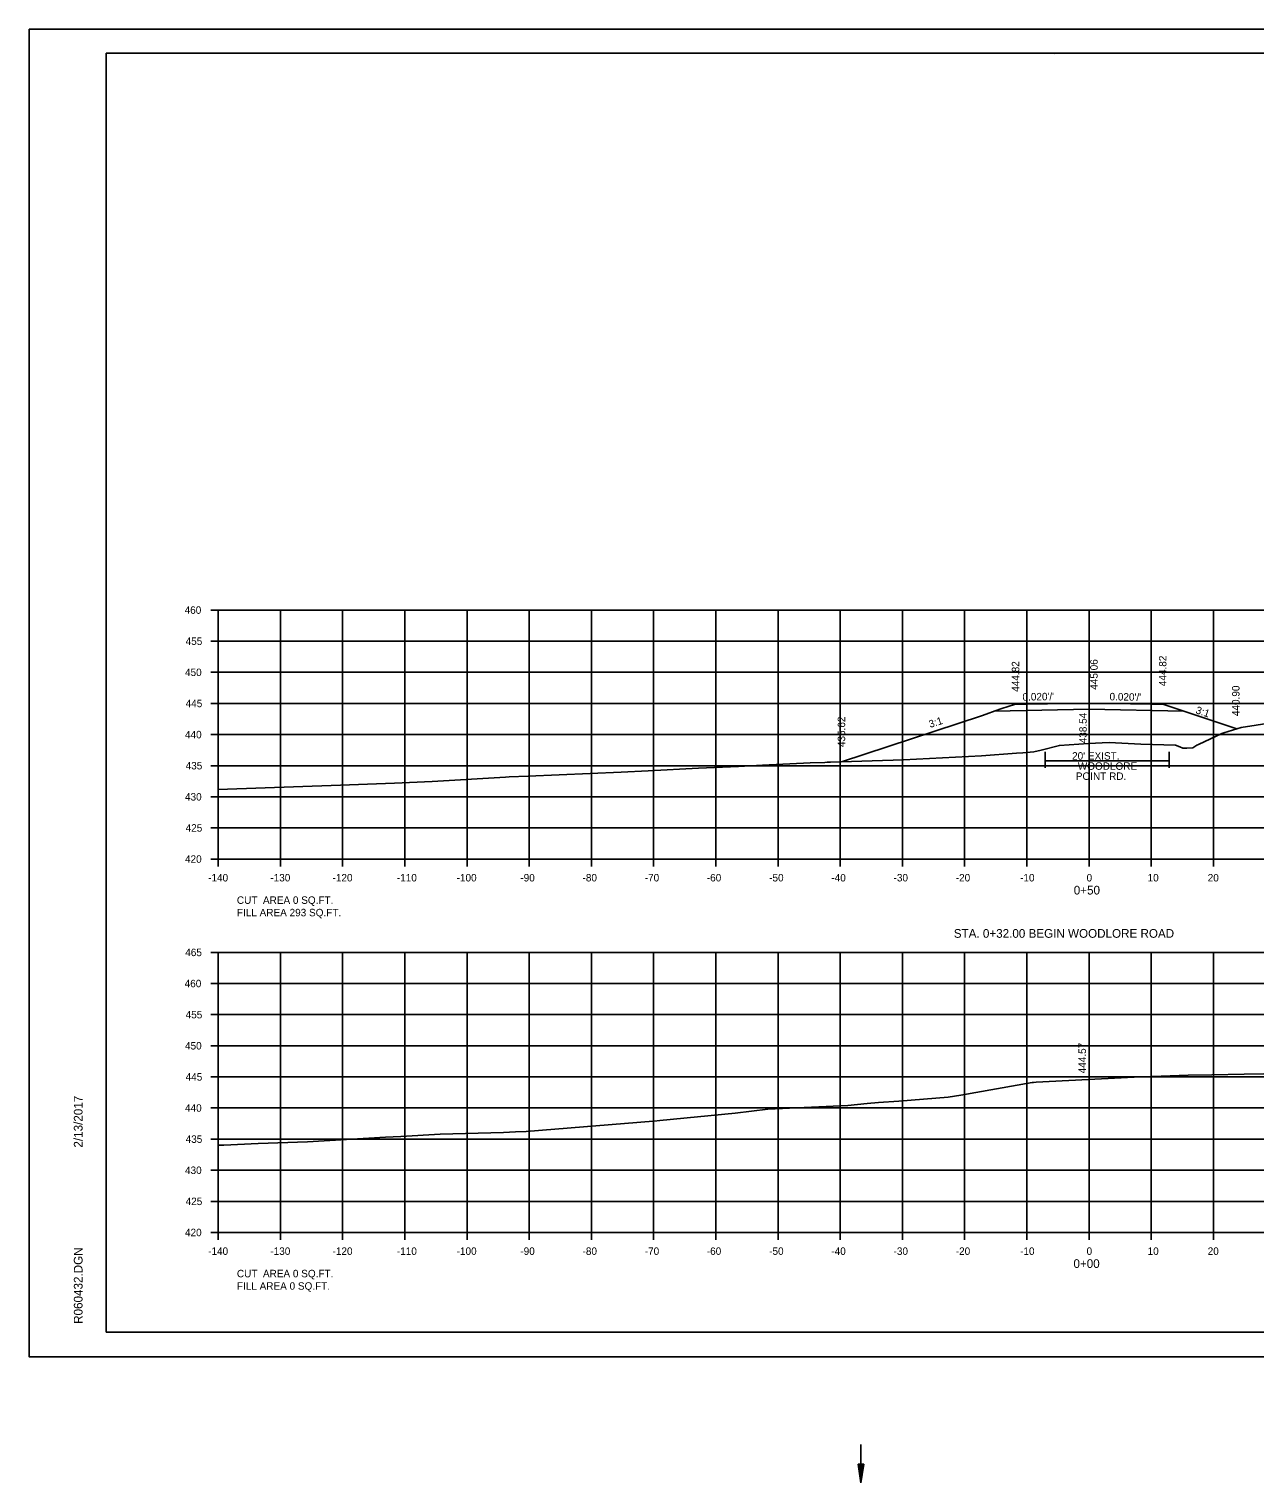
# Model space of a CAD drawing. Extents: x 1538688 to 1540766, y 656250 to 671912.
# Drawn here: x 1540432.5 to 1540629.6, y 656250.5 to 656484.1 of the extents above; entities that cross this region are included whole.
import ezdxf

# ---------------------------------------------------------------- set-up
doc = ezdxf.new("R2010")
doc.units = 0
for name, color, linetype in [('15', 7, 'Continuous'), ('16', 7, 'Continuous'), ('18', 7, 'Continuous'), ('20', 7, 'Continuous'), ('22', 7, 'Continuous'), ('26', 7, 'Continuous'), ('39', 7, 'Continuous'), ('41', 7, 'Continuous'), ('42', 7, 'Continuous'), ('Borings', 7, 'Continuous'), ('Default', 7, 'Continuous'), ('Horizontal Alignment', 7, 'Continuous'), ('RipRap', 7, 'Continuous')]:
    doc.layers.add(name, color=color, linetype=linetype)

msp = doc.modelspace()

# ---------------------------------------------------------------- linework, layer by layer
at = {"layer": '15'}
for p, q in [((1540565.82, 656253.46), (1540566.27, 656250.46)), ((1540566.72, 656253.46), (1540565.82, 656253.46)), ((1540565.9, 656253.46), (1540566.27, 656250.96)), ((1540565.97, 656253.46), (1540566.27, 656251.48)), ((1540566.05, 656253.46), (1540566.27, 656251.98)), ((1540566.12, 656253.46), (1540566.27, 656252.48)), ((1540566.2, 656253.46), (1540566.27, 656252.99)), ((1540566.72, 656253.46), (1540566.27, 656250.46)), ((1540566.42, 656253.46), (1540566.27, 656252.48)), ((1540566.57, 656253.46), (1540566.27, 656251.48)), ((1540566.65, 656253.46), (1540566.27, 656250.96)), ((1540566.49, 656253.46), (1540566.27, 656251.98)), ((1540566.34, 656253.46), (1540566.27, 656252.99))]:
    msp.add_line(p, q, dxfattribs=at)
at = {"layer": '16'}
for p, q in [((1540595.88, 656367.95), (1540595.88, 656365.35)), ((1540615.79, 656366.46), (1540595.88, 656366.46)), ((1540615.79, 656367.95), (1540615.79, 656365.35))]:
    msp.add_line(p, q, dxfattribs=at)
at = {"layer": '18'}
for points in [[(1540462.94, 656361.89), (1540482.58, 656362.55), (1540491.29, 656362.9), (1540497.31, 656363.18), (1540509.14, 656363.87), (1540509.69, 656363.89), (1540512.74, 656364.01), (1540527.71, 656364.64), (1540532.04, 656364.9), (1540540.13, 656365.28), (1540546.6, 656365.59), (1540550.42, 656365.77), (1540558.1, 656366.14), (1540560.44, 656366.23), (1540560.81, 656366.24), (1540561.37, 656366.27), (1540573.12, 656366.62), (1540585.63, 656367.27), (1540591.28, 656367.73), (1540592.31, 656367.75), (1540594.07, 656367.93), (1540595.24, 656368.22), (1540598.18, 656368.95), (1540602.83, 656369.24), (1540606.17, 656369.41), (1540611.28, 656369.15), (1540616.82, 656369), (1540617.52, 656368.72), (1540618.04, 656368.53), (1540618.64, 656368.54), (1540619.64, 656368.56), (1540620.28, 656368.98), (1540620.52, 656369.12), (1540624.26, 656370.86), (1540624.61, 656370.96), (1540627.37, 656371.81), (1540632.22, 656372.57)], [(1540462.94, 656304.72), (1540463.86, 656304.74), (1540469.35, 656305.02), (1540477.29, 656305.29), (1540489.84, 656306.01), (1540492.29, 656306.12), (1540498.64, 656306.52), (1540508.78, 656306.79), (1540510.71, 656306.85), (1540512.43, 656306.93), (1540532.86, 656308.57), (1540533.01, 656308.57), (1540533.93, 656308.68), (1540546.05, 656309.87), (1540551.27, 656310.49), (1540564.14, 656311.1), (1540567.25, 656311.41), (1540569.08, 656311.57), (1540572.36, 656311.81), (1540580.28, 656312.42), (1540582.32, 656312.76), (1540593.78, 656314.79), (1540593.86, 656314.8), (1540593.99, 656314.81), (1540594.41, 656314.83), (1540610.17, 656315.64), (1540618.89, 656315.98), (1540622.65, 656316.04), (1540627.86, 656316.12), (1540637.43, 656316.27)]]:
    msp.add_lwpolyline(points, dxfattribs=at)
at = {"layer": '20'}
msp.add_lwpolyline([(1540563.12, 656366.32), (1540585.64, 656373.73), (1540586.4, 656374), (1540587.83, 656374.49), (1540588.92, 656374.87), (1540590.94, 656375.52), (1540592.94, 656375.56), (1540602.94, 656375.76), (1540612.94, 656375.56), (1540614.94, 656375.52), (1540626.7, 656371.6)], dxfattribs=at)
at = {"layer": '22'}
for p, q in [((1540462.94, 656390.7), (1540742.94, 656390.7)), ((1540462.94, 656350.7), (1540462.94, 656390.7)), ((1540472.94, 656350.7), (1540472.94, 656390.7)), ((1540482.94, 656350.7), (1540482.94, 656390.7)), ((1540492.94, 656350.7), (1540492.94, 656390.7)), ((1540502.94, 656350.7), (1540502.94, 656390.7)), ((1540512.94, 656350.7), (1540512.94, 656390.7)), ((1540522.94, 656350.7), (1540522.94, 656390.7)), ((1540532.94, 656350.7), (1540532.94, 656390.7)), ((1540542.94, 656350.7), (1540542.94, 656390.7)), ((1540552.94, 656350.7), (1540552.94, 656390.7)), ((1540562.94, 656350.7), (1540562.94, 656390.7)), ((1540572.94, 656350.7), (1540572.94, 656390.7)), ((1540582.94, 656350.7), (1540582.94, 656390.7)), ((1540592.94, 656350.7), (1540592.94, 656390.7)), ((1540602.94, 656350.7), (1540602.94, 656390.7)), ((1540612.94, 656350.7), (1540612.94, 656390.7)), ((1540622.94, 656350.7), (1540622.94, 656390.7)), ((1540462.94, 656385.7), (1540742.94, 656385.7)), ((1540462.94, 656380.7), (1540742.94, 656380.7)), ((1540462.94, 656375.7), (1540742.94, 656375.7)), ((1540462.94, 656370.7), (1540742.94, 656370.7)), ((1540462.94, 656365.7), (1540742.94, 656365.7)), ((1540462.94, 656360.7), (1540742.94, 656360.7)), ((1540462.94, 656355.7), (1540742.94, 656355.7)), ((1540462.94, 656350.7), (1540742.94, 656350.7)), ((1540462.94, 656335.7), (1540742.94, 656335.7)), ((1540462.94, 656290.7), (1540462.94, 656335.7)), ((1540472.94, 656290.7), (1540472.94, 656335.7)), ((1540482.94, 656290.7), (1540482.94, 656335.7)), ((1540492.94, 656290.7), (1540492.94, 656335.7)), ((1540502.94, 656290.7), (1540502.94, 656335.7)), ((1540512.94, 656290.7), (1540512.94, 656335.7)), ((1540522.94, 656290.7), (1540522.94, 656335.7)), ((1540532.94, 656290.7), (1540532.94, 656335.7)), ((1540542.94, 656290.7), (1540542.94, 656335.7)), ((1540552.94, 656290.7), (1540552.94, 656335.7)), ((1540562.94, 656290.7), (1540562.94, 656335.7)), ((1540572.94, 656290.7), (1540572.94, 656335.7)), ((1540582.94, 656290.7), (1540582.94, 656335.7)), ((1540592.94, 656290.7), (1540592.94, 656335.7)), ((1540602.94, 656290.7), (1540602.94, 656335.7)), ((1540612.94, 656290.7), (1540612.94, 656335.7)), ((1540622.94, 656290.7), (1540622.94, 656335.7)), ((1540462.94, 656330.7), (1540742.94, 656330.7)), ((1540462.94, 656325.7), (1540742.94, 656325.7)), ((1540462.94, 656320.7), (1540742.94, 656320.7)), ((1540462.94, 656315.7), (1540742.94, 656315.7)), ((1540462.94, 656310.7), (1540742.94, 656310.7)), ((1540462.94, 656305.7), (1540742.94, 656305.7)), ((1540462.94, 656300.7), (1540742.94, 656300.7)), ((1540462.94, 656295.7), (1540742.94, 656295.7)), ((1540462.94, 656290.7), (1540742.94, 656290.7))]:
    msp.add_line(p, q, dxfattribs=at)
at = {"layer": '26'}
for p, q in [((1540432.54, 656484.05), (1540765.87, 656484.05)), ((1540432.54, 656270.72), (1540765.87, 656270.72))]:
    msp.add_line(p, q, dxfattribs=at)
for points in [[(1540432.53, 656484.05), (1540765.87, 656484.05), (1540765.87, 656270.72), (1540432.53, 656270.72)], [(1540678.86, 656480.16), (1540678.86, 656470.28), (1540714.59, 656470.28), (1540714.59, 656467.36), (1540737.79, 656467.36), (1540737.79, 656443.03), (1540761.12, 656443.03), (1540761.12, 656274.7), (1540444.94, 656274.7), (1540444.94, 656480.16)]]:
    msp.add_lwpolyline(points, close=True, dxfattribs=at)
at = {"layer": '39'}
msp.add_line((1540566.27, 656256.65), (1540566.27, 656250.46), dxfattribs=at)
at = {"layer": 'Borings'}
for p, q in [((1540461.74, 656390.7), (1540462.94, 656390.7)), ((1540462.94, 656350.7), (1540462.94, 656390.7)), ((1540461.74, 656385.7), (1540462.94, 656385.7)), ((1540461.74, 656380.7), (1540462.94, 656380.7)), ((1540461.74, 656375.7), (1540462.94, 656375.7)), ((1540461.74, 656370.7), (1540462.94, 656370.7)), ((1540461.74, 656365.7), (1540462.94, 656365.7)), ((1540461.74, 656360.7), (1540462.94, 656360.7)), ((1540461.74, 656355.7), (1540462.94, 656355.7)), ((1540461.74, 656350.7), (1540462.94, 656350.7)), ((1540462.94, 656350.7), (1540742.94, 656350.7)), ((1540462.94, 656349.5), (1540462.94, 656350.7)), ((1540472.94, 656349.5), (1540472.94, 656350.7)), ((1540482.94, 656349.5), (1540482.94, 656350.7)), ((1540492.94, 656349.5), (1540492.94, 656350.7)), ((1540502.94, 656349.5), (1540502.94, 656350.7)), ((1540512.94, 656349.5), (1540512.94, 656350.7)), ((1540522.94, 656349.5), (1540522.94, 656350.7)), ((1540532.94, 656349.5), (1540532.94, 656350.7)), ((1540542.94, 656349.5), (1540542.94, 656350.7)), ((1540552.94, 656349.5), (1540552.94, 656350.7)), ((1540562.94, 656349.5), (1540562.94, 656350.7)), ((1540572.94, 656349.5), (1540572.94, 656350.7)), ((1540582.94, 656349.5), (1540582.94, 656350.7)), ((1540592.94, 656349.5), (1540592.94, 656350.7)), ((1540602.94, 656349.5), (1540602.94, 656350.7)), ((1540612.94, 656349.5), (1540612.94, 656350.7)), ((1540622.94, 656349.5), (1540622.94, 656350.7)), ((1540461.74, 656335.7), (1540462.94, 656335.7)), ((1540462.94, 656290.7), (1540462.94, 656335.7)), ((1540461.74, 656330.7), (1540462.94, 656330.7)), ((1540461.74, 656325.7), (1540462.94, 656325.7)), ((1540461.74, 656320.7), (1540462.94, 656320.7)), ((1540461.74, 656315.7), (1540462.94, 656315.7)), ((1540461.74, 656310.7), (1540462.94, 656310.7)), ((1540461.74, 656305.7), (1540462.94, 656305.7)), ((1540461.74, 656300.7), (1540462.94, 656300.7)), ((1540461.74, 656295.7), (1540462.94, 656295.7)), ((1540461.74, 656290.7), (1540462.94, 656290.7)), ((1540462.94, 656290.7), (1540742.94, 656290.7)), ((1540462.94, 656289.5), (1540462.94, 656290.7)), ((1540472.94, 656289.5), (1540472.94, 656290.7)), ((1540482.94, 656289.5), (1540482.94, 656290.7)), ((1540492.94, 656289.5), (1540492.94, 656290.7)), ((1540502.94, 656289.5), (1540502.94, 656290.7)), ((1540512.94, 656289.5), (1540512.94, 656290.7)), ((1540522.94, 656289.5), (1540522.94, 656290.7)), ((1540532.94, 656289.5), (1540532.94, 656290.7)), ((1540542.94, 656289.5), (1540542.94, 656290.7)), ((1540552.94, 656289.5), (1540552.94, 656290.7)), ((1540562.94, 656289.5), (1540562.94, 656290.7)), ((1540572.94, 656289.5), (1540572.94, 656290.7)), ((1540582.94, 656289.5), (1540582.94, 656290.7)), ((1540592.94, 656289.5), (1540592.94, 656290.7)), ((1540602.94, 656289.5), (1540602.94, 656290.7)), ((1540612.94, 656289.5), (1540612.94, 656290.7)), ((1540622.94, 656289.5), (1540622.94, 656290.7))]:
    msp.add_line(p, q, dxfattribs=at)
at = {"layer": 'Default'}
msp.add_lwpolyline([(1540587.76, 656374.46), (1540602.94, 656374.76), (1540618.13, 656374.46)], dxfattribs=at)
at = {"layer": 'RipRap'}
for p, q in [((1540444.94, 656480.16), (1540761.12, 656480.16)), ((1540444.94, 656274.7), (1540444.94, 656480.16)), ((1540597.46, 656479.9), (1540597.46, 656479.9)), ((1540597.46, 656479.9), (1540597.46, 656479.9)), ((1540444.94, 656274.7), (1540444.94, 656274.7)), ((1540761.12, 656274.7), (1540444.94, 656274.7))]:
    msp.add_line(p, q, dxfattribs=at)

# ---------------------------------------------------------------- texts
at = {"layer": '16'}
for s, p in [("20' EXIST.", (1540600.21, 656366.67)), ('POINT RD.', (1540600.81, 656363.42)), ('WOODLORE', (1540601.13, 656365.04))]:
    msp.add_text(s, height=1.2, dxfattribs=at).set_placement(p)
at = {"layer": '41'}
for s, p in [('444.82', (1540615.38, 656378.48)), ('444.82', (1540591.72, 656377.58)), ('445.06', (1540604.32, 656377.9)), ('440.90', (1540627.13, 656373.67)), ('435.62', (1540563.73, 656368.69)), ('438.54', (1540602.56, 656369.3)), ('444.57', (1540602.44, 656316.27))]:
    msp.add_text(s, height=1.2, rotation=90, dxfattribs=at).set_placement(p)
at = {"layer": '42'}
for s, rotation, p in [("0.020'/'", 1.1458, (1540592.25, 656376.14)), ("0.020'/'", 358.8542, (1540606.22, 656376.21)), ('3:1', 17.7544, (1540577.39, 656371.76)), ('3:1', 341.5651, (1540619.98, 656374.14))]:
    msp.add_text(s, height=1.2, rotation=rotation, dxfattribs=at).set_placement(p)
at = {"layer": 'Horizontal Alignment'}
for s, height, p in [('460', 1.2, (1540457.54, 656390.1)), ('455', 1.2, (1540457.7, 656385.1)), ('450', 1.2, (1540457.6, 656380.1)), ('445', 1.2, (1540457.7, 656375.1)), ('440', 1.2, (1540457.6, 656370.1)), ('435', 1.2, (1540457.7, 656365.1)), ('430', 1.2, (1540457.6, 656360.1)), ('425', 1.2, (1540457.7, 656355.1)), ('420', 1.2, (1540457.6, 656350.1)), ('-140', 1.2, (1540461.32, 656347.1)), ('-130', 1.2, (1540471.32, 656347.1)), ('-120', 1.2, (1540481.32, 656347.1)), ('-110', 1.2, (1540491.66, 656347.1)), ('-100', 1.2, (1540501.27, 656347.1)), ('-90', 1.2, (1540511.51, 656347.1)), ('-80', 1.2, (1540521.51, 656347.1)), ('-70', 1.2, (1540531.51, 656347.1)), ('-60', 1.2, (1540541.49, 656347.1)), ('-50', 1.2, (1540551.51, 656347.1)), ('-40', 1.2, (1540561.51, 656347.1)), ('-30', 1.2, (1540571.51, 656347.1)), ('-20', 1.2, (1540581.51, 656347.1)), ('-10', 1.2, (1540591.85, 656347.1)), ('0', 1.2, (1540602.54, 656347.1)), ('10', 1.2, (1540612.35, 656347.1)), ('20', 1.2, (1540622.01, 656347.1)), ('0+50', 1.4, (1540600.48, 656345)), ('CUT  AREA 0 SQ.FT.', 1.2, (1540465.94, 656343.5)), ('FILL AREA 293 SQ.FT.', 1.2, (1540465.94, 656341.5)), ('STA. 0+32.00 BEGIN WOODLORE ROAD', 1.4, (1540581.19, 656338.05)), ('465', 1.2, (1540457.64, 656335.1)), ('460', 1.2, (1540457.54, 656330.1)), ('455', 1.2, (1540457.7, 656325.1)), ('450', 1.2, (1540457.6, 656320.1)), ('445', 1.2, (1540457.7, 656315.1)), ('440', 1.2, (1540457.6, 656310.1)), ('435', 1.2, (1540457.7, 656305.1)), ('430', 1.2, (1540457.6, 656300.1)), ('425', 1.2, (1540457.7, 656295.1)), ('420', 1.2, (1540457.6, 656290.1)), ('-140', 1.2, (1540461.32, 656287.1)), ('-130', 1.2, (1540471.32, 656287.1)), ('-120', 1.2, (1540481.32, 656287.1)), ('-110', 1.2, (1540491.66, 656287.1)), ('-100', 1.2, (1540501.27, 656287.1)), ('-90', 1.2, (1540511.51, 656287.1)), ('-80', 1.2, (1540521.51, 656287.1)), ('-70', 1.2, (1540531.51, 656287.1)), ('-60', 1.2, (1540541.49, 656287.1)), ('-50', 1.2, (1540551.51, 656287.1)), ('-40', 1.2, (1540561.51, 656287.1)), ('-30', 1.2, (1540571.51, 656287.1)), ('-20', 1.2, (1540581.51, 656287.1)), ('-10', 1.2, (1540591.85, 656287.1)), ('0', 1.2, (1540602.54, 656287.1)), ('10', 1.2, (1540612.35, 656287.1)), ('20', 1.2, (1540622.01, 656287.1)), ('CUT  AREA 0 SQ.FT.', 1.2, (1540465.94, 656283.5)), ('0+00', 1.4, (1540600.43, 656285)), ('FILL AREA 0 SQ.FT.', 1.2, (1540465.94, 656281.5))]:
    msp.add_text(s, height=height, dxfattribs=at).set_placement(p)
at = {"layer": 'RipRap'}
for s, p in [('2/13/2017', (1540441.13, 656304.34)), ('R060432.DGN', (1540441.13, 656276.02))]:
    msp.add_text(s, height=1.4, rotation=90, dxfattribs=at).set_placement(p)

doc.saveas('drawing.dxf')
